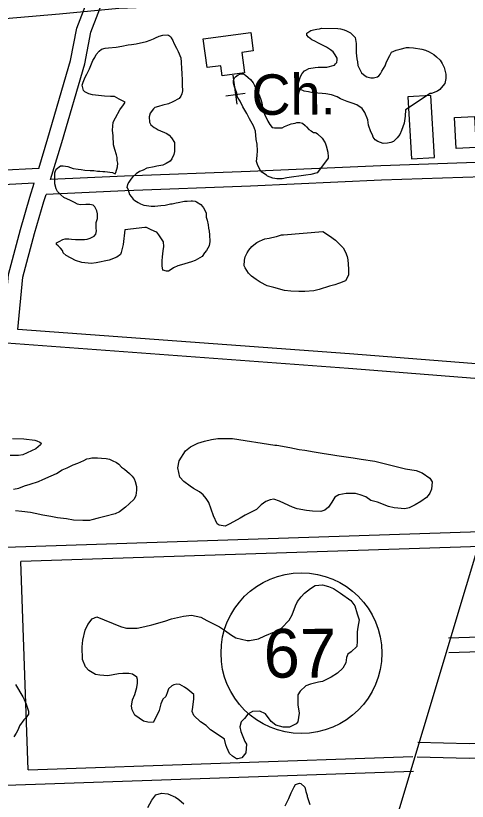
# Model space of a CAD drawing. Extents: x 3313447 to 3351316, y 703786 to 729172.
# Drawn here: x 3335537 to 3336464, y 723058 to 724670 of the extents above; entities that cross this region are included whole.
import ezdxf

# ---------------------------------------------------------------- set-up
doc = ezdxf.new("R2010")
doc.units = 0
for name, color, linetype in [('V-BLDG-OTLN', 7, 'Continuous'), ('V-ROAD-CNTR', 7, 'Continuous'), ('V-ROAD-IDEN', 7, 'Continuous'), ('V-SITE-OTLN', 7, 'Continuous'), ('V-SITE-OTLN-IDEN', 7, 'Continuous'), ('V-SITE-VEGE', 7, 'Continuous')]:
    doc.layers.add(name, color=color, linetype=linetype)

msp = doc.modelspace()

# ---------------------------------------------------------------- linework, layer by layer
at = {"layer": 'V-BLDG-OTLN'}
for points in [[(3335921.8, 724622.3), (3336019.5, 724635.4), (3336024.6, 724597.5), (3336001, 724594.3), (3336006.6, 724552.3), (3335960.8, 724546.1), (3335958, 724567), (3335929.8, 724563.2)], [(3336396.5, 724378.4), (3336389.1, 724506.2), (3336342, 724503.5), (3336349.5, 724375.7)], [(3336441.1, 724397.3), (3336437.7, 724460.6), (3336478.7, 724462.8), (3336482.1, 724399.5)]]:
    msp.add_lwpolyline(points, close=True, dxfattribs=at)
at = {"layer": 'V-ROAD-CNTR'}
for points in [[(3335217.4, 719381.5), (3335318.8, 719725.4), (3335468, 720221.3), (3335685.1, 720939.9), (3335834, 721435), (3336029.6, 722078.9), (3336282.6, 722901.3), (3336553.4, 723803.4), (3336653.5, 724128.8), (3336790.1, 724572.4), (3336814.3, 724649.8), (3336887.2, 724940.5), (3337149.4, 725773.2), (3337398.6, 726599.2), (3337635.1, 727381.4), (3337635.6, 727383)], [(3335584.2, 724356.3), (3335603.1, 724418.4), (3335649.4, 724578), (3335662.2, 724644.3), (3335690, 724715.6), (3335721, 724808.9), (3335753.8, 724930.5), (3335783.6, 725029.6)], [(3335608.6, 724333.3), (3335631.9, 724409.8), (3335678.6, 724571), (3335691.1, 724635.9), (3335718.2, 724705.4), (3335749.8, 724800.2), (3335782.7, 724922.2), (3335815.5, 725031.5)], [(3334347.4, 724551.5), (3334699, 724588.1), (3334907.4, 724606.5), (3335212.3, 724637.6), (3335626.6, 724673.5), (3335748.4, 724684.9), (3336428.6, 724711.5), (3336991.6, 724736.2), (3337539.5, 724751.5), (3338244.2, 724783), (3339033.1, 724816.5), (3339764.1, 724841.7), (3340457.5, 724867.8), (3341305, 724902.4), (3341963.8, 724931.6), (3342675.6, 724948.7), (3344076.7, 724982.8), (3345409.5, 725011.4)], [(3336724.7, 724376.6), (3336578.9, 724371.6), (3336286.6, 724361.8), (3336017.9, 724350), (3335760, 724340.1), (3335608.6, 724333.3)], [(3335584.2, 724356.3), (3335421, 724348), (3335302.4, 724337.6), (3334977.9, 724303.2), (3334788.6, 724285), (3334707.7, 724277.3), (3334624.6, 724257.8), (3334497.1, 724226.1), (3334353.4, 724198.3), (3334274.8, 724180.8), (3334225, 724159.9), (3334171.4, 724128.3), (3334137.9, 724098.2), (3334095.3, 724047), (3334072.2, 724018.3), (3334055, 723976.9), (3334045.8, 723929.3), (3334043.6, 723877), (3334044.3, 723859.1)], [(3336725.7, 724346.6), (3336579.9, 724341.7), (3336287.8, 724331.9), (3336019.2, 724320), (3335761.2, 724310.1), (3335599.3, 724302.9)], [(3335574.9, 724325.8), (3335423.1, 724318.1), (3335305.3, 724307.8), (3334981, 724273.4), (3334791.4, 724255.2), (3334712.5, 724247.6), (3334631.7, 724228.7), (3334503.6, 724196.8), (3334359.5, 724168.9), (3334283.9, 724152.1), (3334238.4, 724133), (3334189.2, 724104), (3334159.5, 724077.3), (3334118.5, 724028), (3334098.3, 724002.8), (3334083.8, 723968.2), (3334075.7, 723925.8), (3334073.6, 723877), (3334074.3, 723861.2)], [(3335511.8, 724028.4), (3335522.3, 724138.7), (3335547, 724230.8), (3335566.2, 724297.1), (3335574.9, 724325.8)], [(3335541.7, 724026.1), (3335552, 724133.4), (3335575.9, 724222.8), (3335594.9, 724288.6), (3335599.3, 724302.9)], [(3336591.7, 723916.5), (3336219.9, 723945.7), (3335406.7, 724006.1), (3334776.8, 724051.9)], [(3336594, 723946.4), (3336222.2, 723975.6), (3335541.7, 724026.1)], [(3336490.6, 723610.9), (3334540.8, 723546.7)], [(3336491.6, 723580.9), (3335547.5, 723549.8)], [(3335562.4, 723122.6), (3335547.5, 723549.8)], [(3336425.2, 723393), (3336896.1, 723408)], [(3336426.2, 723363), (3336897, 723378)], [(3336362, 723179.3), (3336467.8, 723176.1), (3336896.6, 723186.4)], [(3336361.1, 723149.3), (3336467.7, 723146.1), (3336897.3, 723156.5)], [(3335562.4, 723122.6), (3336352.1, 723149.6)], [(3334561.9, 723058.3), (3336353.1, 723119.6)]]:
    msp.add_lwpolyline(points, dxfattribs=at)
at = {"layer": 'V-ROAD-IDEN'}
msp.add_circle((3336123.4, 723361.7), 165, dxfattribs=at)
msp.add_circle((3336123.4, 723361.7), 165, dxfattribs=at)
at = {"layer": 'V-SITE-OTLN'}
for p, q in [((3335982.6, 724547.7), (3335991.1, 724488.3)), ((3335968.5, 724505.3), (3336008.1, 724510.9))]:
    msp.add_line(p, q, dxfattribs=at)
at = {"layer": 'V-SITE-VEGE'}
for points in [[(3336279.3, 724544.1), (3336282.6, 724546.3), (3336285.9, 724550.6), (3336288.7, 724556.1), (3336295.3, 724567.1), (3336297, 724573.1), (3336300.8, 724580.8), (3336304.7, 724587.9), (3336308.6, 724594.5), (3336317.9, 724598.8), (3336326.2, 724601), (3336339.3, 724604.3), (3336344.8, 724604.2), (3336353.6, 724603.7), (3336370.6, 724600.9), (3336377.8, 724599.2), (3336385.4, 724595.3), (3336395.3, 724589.8), (3336400.8, 724585.4), (3336407.9, 724578.2), (3336412.2, 724571.6), (3336416.1, 724563.4), (3336419.9, 724549.6), (3336419.8, 724540.9), (3336417.6, 724530.4), (3336413.7, 724525.5), (3336407.7, 724518.4), (3336402.7, 724514.6), (3336390.6, 724510.2), (3336387.3, 724510.2), (3336337.3, 724476.4), (3336336.1, 724463.7), (3336334.4, 724448.9), (3336328.9, 724434.1), (3336325.6, 724425.9), (3336320, 724418.8), (3336312.3, 724411.7), (3336306.8, 724409.5), (3336300.2, 724407.9), (3336290.9, 724407.3), (3336280.5, 724411.2), (3336274.5, 724415.1), (3336270.6, 724420.6), (3336269, 724425), (3336265.7, 724431.6), (3336261.4, 724445.3), (3336259.8, 724456.3), (3336253.8, 724471.2), (3336248.3, 724479.4), (3336236.8, 724487.1), (3336227.5, 724490.5), (3336217.1, 724493.8), (3336203.9, 724499.3), (3336196.8, 724503.2), (3336185.3, 724507.1), (3336173.8, 724509.3), (3336166.1, 724509.9), (3336157.3, 724511), (3336146.9, 724511.6), (3336137.6, 724513.3), (3336129.3, 724515), (3336120, 724518.8), (3336115.6, 724522.1), (3336116.2, 724527.1), (3336117.9, 724534.2), (3336121.2, 724545.2), (3336125.1, 724551.2), (3336129.5, 724556.7), (3336133.9, 724558.9), (3336138.8, 724561.6), (3336151.5, 724563.7), (3336157.5, 724564.3), (3336175.6, 724564.2), (3336191, 724568), (3336193.2, 724570.7), (3336196, 724573.5), (3336196.5, 724579), (3336196.5, 724582.8), (3336194.9, 724586.1), (3336192.7, 724589.4), (3336188.4, 724595.5), (3336183.4, 724599.9), (3336174.7, 724604.8), (3336171.9, 724606.5), (3336158.8, 724613.1), (3336151.1, 724617.5), (3336144.5, 724620.3), (3336137.9, 724625.3), (3336134.7, 724629.7), (3336134.7, 724633.5), (3336136.3, 724635.2), (3336142.4, 724639), (3336147.9, 724640.6), (3336155, 724642.2), (3336160.5, 724642.8), (3336164.9, 724643.8), (3336198.4, 724643.7), (3336203.9, 724642.6), (3336211, 724640.9), (3336215.9, 724638.7), (3336224.2, 724634.3)], [(3336224.2, 724634.3), (3336228.5, 724630.4), (3336233.5, 724624.9), (3336234.6, 724621.1), (3336235.6, 724612.3), (3336235.6, 724593.6), (3336237.2, 724581), (3336238.2, 724575), (3336239.3, 724567.8), (3336243.7, 724557.9), (3336246.9, 724552.4), (3336254.1, 724546.4), (3336257.9, 724544.2), (3336265.6, 724542.5), (3336271.6, 724542.5), (3336279.3, 724544.1)], [(3335746.2, 724359.3), (3335746.7, 724367), (3335745.1, 724372.4), (3335745.1, 724378.5), (3335744.1, 724384), (3335740.8, 724395), (3335737.5, 724404.9), (3335737.1, 724423), (3335736, 724434.5), (3335737.2, 724451.5), (3335741.6, 724460.3), (3335751, 724476.2), (3335758.1, 724486.6), (3335759.8, 724488.8), (3335761.4, 724492.1), (3335749.4, 724498.7), (3335739.5, 724503.7), (3335731.8, 724504.2), (3335719.2, 724504.3), (3335694.5, 724507.1), (3335686.8, 724509.3), (3335679.2, 724513.2), (3335676.4, 724516), (3335673.7, 724527), (3335675.4, 724533.5), (3335679.3, 724543.4), (3335683.1, 724549.4), (3335688.7, 724560.4), (3335695.3, 724577.4), (3335699.2, 724584), (3335702.5, 724590), (3335708.6, 724597.1), (3335713, 724600.9), (3335720.7, 724603.1), (3335727.2, 724603.6), (3335743.2, 724605.2), (3335754.7, 724607.4), (3335767.9, 724610.1), (3335775, 724610.6), (3335784.4, 724612.2), (3335805.2, 724616.5), (3335812.9, 724619.2), (3335820.1, 724622), (3335823.9, 724624.2), (3335831.6, 724627.4), (3335838.8, 724629.6), (3335848.1, 724630.7), (3335850.9, 724629.5), (3335854.7, 724627.3), (3335856.3, 724624), (3335859.6, 724619.1), (3335861.8, 724613.6), (3335867.2, 724603.1), (3335870.5, 724596.5), (3335875.9, 724583.3), (3335876.5, 724574.6), (3335877, 724560.8), (3335878, 724551.5), (3335878.5, 724536.7), (3335878.5, 724527.3), (3335879.6, 724515.3), (3335877.9, 724509.2), (3335876.2, 724504.8), (3335872.4, 724499.9), (3335859.2, 724492.8), (3335850.4, 724489), (3335838.8, 724486.3), (3335830, 724483.6), (3335822.3, 724481.4), (3335819.6, 724478.7), (3335813, 724469.4), (3335810.8, 724462.2), (3335811.8, 724451.3), (3335814.5, 724445.8), (3335821.1, 724440.3), (3335825.5, 724438), (3335829.3, 724435.8), (3335834.3, 724433.6), (3335842.5, 724430.3), (3335847.4, 724428.1), (3335852.3, 724424.2), (3335856.7, 724419.3), (3335862.7, 724409.4), (3335863.2, 724402.2), (3335863.2, 724391.3), (3335861.5, 724385.2), (3335857.7, 724375.9), (3335853.8, 724371), (3335846.1, 724366.1), (3335839, 724363.3), (3335826.9, 724360.6), (3335821.4, 724359.6), (3335817.5, 724359), (3335810.4, 724357.4), (3335806.5, 724356.9), (3335798.3, 724352.5), (3335791.1, 724349.8), (3335784.5, 724344.9), (3335776.8, 724338.3), (3335773, 724334.5), (3335769.1, 724327.9)], [(3335929.7, 724249.9), (3335931.9, 724240.6), (3335932.9, 724233.5), (3335934, 724227.4), (3335935.1, 724219.7), (3335935.6, 724206.6), (3335933.9, 724197.8), (3335928.9, 724187.9), (3335924.5, 724183), (3335919.6, 724175.9), (3335905.3, 724167.7), (3335898.1, 724164.4), (3335884.4, 724160.6), (3335877.2, 724158.4), (3335869.5, 724156.3), (3335860.7, 724152.5), (3335854.1, 724147.5), (3335850.8, 724145.4), (3335846.4, 724145.4), (3335839.3, 724147.6), (3335837.7, 724156.4), (3335837.7, 724166.8), (3335838.3, 724175), (3335840, 724187.1), (3335841.1, 724196.4), (3335840.1, 724205.8), (3335830.8, 724220.1), (3335826.4, 724225.6), (3335822.6, 724226.7), (3335812.2, 724231.7), (3335805.6, 724235), (3335802.3, 724235), (3335761.1, 724230.2), (3335757.7, 724200), (3335753.8, 724183.6), (3335752.1, 724179.7), (3335744.4, 724174.3), (3335729, 724168.3), (3335702.1, 724162.9), (3335691.7, 724161.3), (3335672.5, 724163.5), (3335659.9, 724167.4), (3335640.7, 724177.9), (3335634.7, 724183.4), (3335633, 724187.8), (3335629.2, 724192.8), (3335624.3, 724197.2), (3335621, 724200.5), (3335621, 724203.8), (3335626.5, 724206.5), (3335633.7, 724210.3), (3335638.6, 724212), (3335646.3, 724211.9), (3335651.8, 724211.4), (3335660, 724210.2), (3335678.1, 724210.2), (3335683.6, 724211.3), (3335690.2, 724212.9), (3335697.9, 724217.2), (3335701.2, 724221.1), (3335702.9, 724228.2), (3335702.4, 724233.7), (3335702.4, 724245.2), (3335704.6, 724253.5), (3335704.7, 724262.8), (3335703.6, 724269.4), (3335699.2, 724277.6), (3335695.9, 724280.9), (3335689.4, 724282.6), (3335681.1, 724282.6), (3335669.6, 724281.6), (3335663.6, 724283.2), (3335657.5, 724286.6), (3335649.3, 724290.4), (3335635.6, 724296.5), (3335629.6, 724302), (3335623, 724309.2), (3335620.3, 724314.7), (3335617.6, 724324.6), (3335617.1, 724333.9), (3335617.1, 724347.1), (3335620.4, 724354.8), (3335628.7, 724361.3), (3335634.2, 724361.8), (3335644.1, 724360.2), (3335649.5, 724358), (3335655, 724356.3), (3335665.5, 724354.6), (3335671.5, 724354), (3335678.6, 724352.9), (3335690.1, 724352.3), (3335697.3, 724351.7), (3335705, 724350.6), (3335709.4, 724350.6), (3335715.9, 724350), (3335719.8, 724350), (3335735.7, 724347.8), (3335738.4, 724346.7), (3335741.2, 724345), (3335742.3, 724347.8), (3335746.2, 724359.3)], [(3335769.1, 724327.9), (3335766.4, 724323.5), (3335765.2, 724316.9), (3335766.9, 724314.2), (3335770.7, 724302.6), (3335774, 724298.8), (3335778.3, 724293.3), (3335781.6, 724290.5), (3335788.7, 724286.1), (3335793.1, 724283.9), (3335800.2, 724281.1), (3335805.7, 724280), (3335815.1, 724278.9), (3335822.7, 724278.9), (3335834.8, 724279.9), (3335843.6, 724281), (3335854.6, 724283.7), (3335858.4, 724283.7), (3335866.7, 724285.8), (3335870.5, 724286.4), (3335883.2, 724289.1), (3335889.2, 724289.1), (3335897.4, 724289.6), (3335900.2, 724289.6), (3335905.1, 724289), (3335907.9, 724287.9), (3335917.2, 724282.4), (3335920.5, 724278.5), (3335922.6, 724275.2), (3335925.9, 724269.2), (3335927.6, 724264.8), (3335928.1, 724256), (3335929.7, 724249.9)], [(3335530.7, 723802.3), (3335553.8, 723801.6), (3335576.3, 723798.8), (3335580.1, 723797.1), (3335586.7, 723794.9), (3335589.4, 723792.7), (3335587.8, 723789.4), (3335583.3, 723785.1), (3335578.4, 723781.2), (3335560.8, 723772.5), (3335551.5, 723768.7), (3335542.7, 723767.1), (3335525.6, 723767.1)], [(3335532.5, 723697.9), (3335543.5, 723700.6), (3335555.1, 723705), (3335566.6, 723708.8), (3335583.7, 723714.2), (3335593, 723718), (3335610, 723725.7), (3335620.5, 723730.6), (3335632.6, 723737.7), (3335643, 723742), (3335655.1, 723748), (3335664.5, 723751.8), (3335677.1, 723757.3), (3335683.2, 723760.6)], [(3335683.2, 723760.6), (3335688.1, 723761.1), (3335693.6, 723762.7), (3335705.1, 723762.7), (3335712.8, 723762.1), (3335722.7, 723761), (3335729.3, 723759.8), (3335735.3, 723757.1), (3335744.1, 723752.7), (3335748.5, 723749.4), (3335754.5, 723743.3), (3335760, 723739.4), (3335770.9, 723730.6), (3335776.4, 723725.1), (3335780.2, 723719.6), (3335782.4, 723713.6), (3335785.1, 723703.7), (3335785.1, 723696), (3335783.9, 723685), (3335780.1, 723677.9), (3335770.1, 723668), (3335762.4, 723661.5), (3335749.8, 723651.6), (3335741, 723647.8), (3335720.1, 723642.4), (3335706.4, 723638.6), (3335693.2, 723635.4), (3335688.2, 723633.7), (3335674.5, 723633.8), (3335655.8, 723634.9), (3335641.6, 723637.2), (3335622.9, 723639.4), (3335609.2, 723642.2), (3335592.7, 723645), (3335576.8, 723648.4), (3335567.5, 723650.6), (3335549.4, 723652.3), (3335536.8, 723654)], [(3336189.4, 723494.1), (3336203.5, 723485.1), (3336224.5, 723469.8), (3336233, 723458.6), (3336238, 723442.5), (3336241.6, 723429.9), (3336239.5, 723415.2), (3336237.5, 723405.4), (3336237.6, 723386.5), (3336236.9, 723375.2), (3336225.8, 723364.7), (3336218.8, 723359.7), (3336216, 723352.7), (3336214.7, 723342.2), (3336208.4, 723331), (3336197.3, 723320.4), (3336184.7, 723312.6), (3336166.5, 723303.4), (3336158.8, 723302), (3336142, 723298.4), (3336132.2, 723294.8), (3336121.1, 723283.6), (3336116.2, 723275.9), (3336116.3, 723255.5), (3336118.5, 723238.7), (3336115.8, 723220.5), (3336112.3, 723217), (3336099, 723209.9), (3336085.7, 723209.8), (3336071, 723214), (3336061.2, 723221.6), (3336049.9, 723237), (3336037.9, 723242.5), (3336023.2, 723241.8), (3336013.4, 723236.8), (3336006.5, 723227.7), (3335999.5, 723220.6), (3335996.8, 723210.8), (3335998.9, 723201), (3336007.4, 723180.7), (3336010.9, 723175.1), (3336009.6, 723156.9), (3336001.3, 723147.1), (3335992.9, 723144.9), (3335990.1, 723144.9), (3335982.3, 723150.5), (3335976, 723156), (3335970.3, 723167.9), (3335968.2, 723173.5), (3335965.4, 723185.4), (3335944.3, 723199.3), (3335936.5, 723204.2), (3335928.1, 723213.2), (3335916.1, 723220.9), (3335902.8, 723234.1), (3335899.2, 723241.8), (3335900.6, 723250.9), (3335902.6, 723267.8), (3335902.5, 723276.9), (3335890.6, 723287.3), (3335883.5, 723292.2), (3335873.7, 723297.1), (3335867.4, 723298.4), (3335861.8, 723297), (3335857.6, 723294.9), (3335850.6, 723288.5), (3335848.6, 723282.2), (3335845.1, 723273.1), (3335838.8, 723267.4), (3335834.7, 723257.6), (3335831.2, 723244.3), (3335822.9, 723225.3), (3335819.5, 723219.7), (3335808.2, 723220.4), (3335799.1, 723222.4), (3335790.7, 723228.7), (3335781.5, 723234.2), (3335775.9, 723245.4), (3335774.4, 723253.1), (3335776.5, 723265.7), (3335781.3, 723277), (3335785.5, 723291), (3335786.8, 723300.1), (3335786.8, 723307.8), (3335785.4, 723312.7), (3335776.9, 723318.3), (3335769.2, 723320.3), (3335756.6, 723320.3), (3335748.2, 723319.5), (3335725.8, 723315.2), (3335709.7, 723316.5), (3335700.6, 723317.9), (3335687.2, 723326.2), (3335680.2, 723333.9), (3335673.8, 723348.6), (3335673.7, 723374.5), (3335675, 723388.5), (3335679.8, 723408.9), (3335685.3, 723420.8), (3335693.7, 723432.1), (3335703.5, 723436.3)], [(3335703.5, 723436.3), (3335751.9, 723416.2), (3335754, 723415.5), (3335764.5, 723412.8), (3335786.3, 723412.9), (3335802.4, 723416.5), (3335816.3, 723420.1), (3335842.9, 723427.2), (3335856.9, 723432.2), (3335881.4, 723437.9), (3335897.5, 723439.4), (3335917.2, 723435.3), (3335929.1, 723429), (3335955.1, 723415.9), (3335967.7, 723407.5), (3335977.6, 723399.9), (3335988.8, 723392.9), (3336012, 723387.4), (3336016.9, 723387.4), (3336035.1, 723391), (3336048.4, 723397.4), (3336067.9, 723405.2), (3336082.6, 723413), (3336098.6, 723429.2), (3336104.2, 723440.4), (3336111.1, 723458.7), (3336115.3, 723467.8), (3336122.9, 723477), (3336129.9, 723484.7), (3336141.8, 723494.6), (3336151.5, 723500.9), (3336166.9, 723501.7), (3336178.9, 723498.3), (3336189.4, 723494.1)], [(3335536.7, 723297.5), (3335551.6, 723272.3), (3335554.4, 723266.7), (3335558.6, 723256.9), (3335560.8, 723250.6), (3335563.6, 723242.9), (3335563.6, 723236.6), (3335558.8, 723229.6), (3335553.9, 723224.7), (3335544.9, 723212.7), (3335542.1, 723205), (3335537.9, 723197.3), (3335533.1, 723190.2)], [(3336090.1, 723048.7), (3336097.7, 723063.5), (3336102.5, 723075.4), (3336108.8, 723087.4), (3336111.5, 723092.3), (3336119.2, 723095.1), (3336122, 723094.4), (3336130.5, 723086.8), (3336132.6, 723077.7), (3336135.5, 723070), (3336135.5, 723067.9), (3336137.6, 723059.5), (3336140.5, 723051.1)], [(3335808.4, 723045.2), (3335816.1, 723060), (3335824.4, 723071.2), (3335836.3, 723074.8), (3335849.6, 723073.4), (3335865.1, 723066.5), (3335872.1, 723061.6), (3335882, 723052.6)]]:
    msp.add_lwpolyline(points, dxfattribs=at)
for points in [[(3336155.7, 724347.4), (3336142.5, 724343.6), (3336132.6, 724342.6), (3336117.8, 724340.4), (3336107.9, 724338.8), (3336093.6, 724336.7), (3336084.2, 724335), (3336072.7, 724335.1), (3336064.5, 724336.2), (3336054.1, 724340.6), (3336051.9, 724342.3), (3336042, 724348.4), (3336038.2, 724353.9), (3336033.3, 724364.3), (3336031.1, 724370.4), (3336032.8, 724383), (3336033.4, 724392.3), (3336032.9, 724406), (3336030.2, 724415.9), (3336029.1, 724433), (3336024.8, 724443.4), (3336017.1, 724458.2), (3336011.7, 724469.2), (3336003.5, 724482.4), (3335997.5, 724494.5), (3335994.8, 724498.4), (3335991.5, 724503.9), (3335991, 724510.5), (3335985.5, 724525.9), (3335983.9, 724531.9), (3335983.9, 724536.9), (3335986.1, 724542.3), (3335987.8, 724544.5), (3335993.9, 724548.4), (3335997.2, 724550), (3336002.1, 724550.5), (3336004.8, 724550.5), (3336008.7, 724547.8), (3336014.1, 724542.8), (3336019.1, 724538.9), (3336024.5, 724531.8), (3336027.3, 724526.3), (3336032.7, 724514.7), (3336036.5, 724507.6), (3336040.3, 724497.7), (3336042, 724490.6), (3336044.1, 724477.4), (3336047.9, 724467.5), (3336054.5, 724453.2), (3336058.3, 724446.6), (3336063.7, 724440), (3336068.1, 724439.4), (3336074.7, 724439.4), (3336084.1, 724439.9), (3336089, 724442.6), (3336102.2, 724448.1), (3336110.4, 724449.1), (3336114.3, 724450.2), (3336120.3, 724450.2), (3336125.8, 724449.1), (3336131.3, 724444.7), (3336133.5, 724441.4), (3336138.9, 724435.9), (3336143.3, 724433.7), (3336146.1, 724431.5), (3336148.3, 724430.3), (3336151.5, 724429.8), (3336153.7, 724429.2), (3336156.5, 724427.6), (3336165.8, 724418.2), (3336172.3, 724408.9), (3336174.5, 724402.8), (3336177.8, 724389.6), (3336178.3, 724380.3), (3336178.3, 724377), (3336176.6, 724375.4)], [(3336167.3, 724227.2), (3336181, 724218.3), (3336193.6, 724209), (3336208.9, 724193.5), (3336213.8, 724184.7), (3336217.6, 724175.4), (3336218.7, 724168.8), (3336220.3, 724150.1), (3336219.7, 724137.5), (3336213.6, 724126), (3336201.5, 724121.1), (3336199.3, 724120), (3336192.2, 724117.3), (3336180.7, 724114.6), (3336159.8, 724108.1), (3336148.8, 724105.4), (3336130.1, 724103.8), (3336118, 724103.8), (3336101.6, 724104.4), (3336088.4, 724106.1), (3336066.5, 724111.7), (3336052.8, 724115.6), (3336038.5, 724122.8), (3336030.8, 724128.3), (3336021, 724134.9), (3336015, 724141.5), (3336007.9, 724152.5), (3336006.2, 724156.4), (3336006.3, 724167.9), (3336007.9, 724175), (3336012.4, 724183.2), (3336015.7, 724188.7), (3336021.7, 724196.4), (3336025.6, 724199.7), (3336032.2, 724204), (3336037.7, 724207.3), (3336043.7, 724209.5), (3336048.1, 724211.7), (3336056.9, 724213.3), (3336062.4, 724214.9), (3336072.3, 724216.5), (3336074.5, 724217.1), (3336078.4, 724218.7), (3336082.8, 724219.8), (3336086.6, 724220.3)], [(3335981.9, 723802), (3336068.8, 723788.5), (3336073, 723788.5), (3336099.7, 723783.7), (3336118.6, 723779.6), (3336130.5, 723778.3), (3336149.5, 723774.8), (3336169.8, 723771.4), (3336183.8, 723769.4), (3336196.4, 723767.4), (3336229.4, 723762.6), (3336246.2, 723759.9), (3336274.3, 723755.9), (3336336.7, 723740.1), (3336359.1, 723736.7), (3336371.1, 723731.8), (3336387.2, 723720.7), (3336391.5, 723713), (3336390.1, 723698.3), (3336386.7, 723689.9), (3336383.2, 723684.9), (3336380.4, 723681.4), (3336368.6, 723673), (3336356.7, 723665.9), (3336344.8, 723660.2), (3336335.7, 723658.1), (3336314, 723660.1), (3336302, 723662.8), (3336279.6, 723671.8), (3336265.6, 723675.2), (3336255.7, 723682.2), (3336243.8, 723686.3), (3336234.7, 723689.1), (3336215, 723689), (3336200.3, 723686.8), (3336192, 723681.9), (3336185.7, 723671.3), (3336178.7, 723661.5), (3336171.8, 723655.2), (3336163.4, 723652.3), (3336145.9, 723652.9), (3336133.9, 723654.3), (3336115, 723657.7), (3336105.2, 723661.1), (3336089, 723668.8), (3336078.5, 723673.6), (3336066.6, 723677.7), (3336059.6, 723676.3), (3336050.5, 723672.8), (3336040.7, 723666.4), (3336030.9, 723656.6), (3336023.3, 723652.3), (3336007.9, 723645.2), (3335997.4, 723638.9), (3335976.4, 723626.8), (3335966.7, 723622.6), (3335954.7, 723624.6), (3335950.5, 723627.4), (3335942.7, 723643.5), (3335933.5, 723670.8), (3335927.8, 723679.2), (3335921.5, 723686.8), (3335914.5, 723692.4), (3335901.8, 723699.3), (3335894.8, 723704.2), (3335882.1, 723714), (3335873.7, 723723), (3335870.1, 723741.9), (3335872.8, 723756.6), (3335885.3, 723777), (3335895.8, 723784.8), (3335910.5, 723792.6), (3335924.4, 723796.8), (3335939.1, 723800.4), (3335951.7, 723801.9)]]:
    msp.add_lwpolyline(points, close=True, dxfattribs=at)

# ---------------------------------------------------------------- texts
at = {"layer": 'V-ROAD-IDEN'}
msp.add_text('67', height=100, rotation=0.0833, dxfattribs=at).set_placement((3336045.9, 723311.5))
at = {"layer": 'V-SITE-OTLN-IDEN'}
msp.add_text('Ch.', height=83, rotation=0.3995, dxfattribs=at).set_placement((3336021.2, 724466))

doc.saveas('drawing.dxf')
